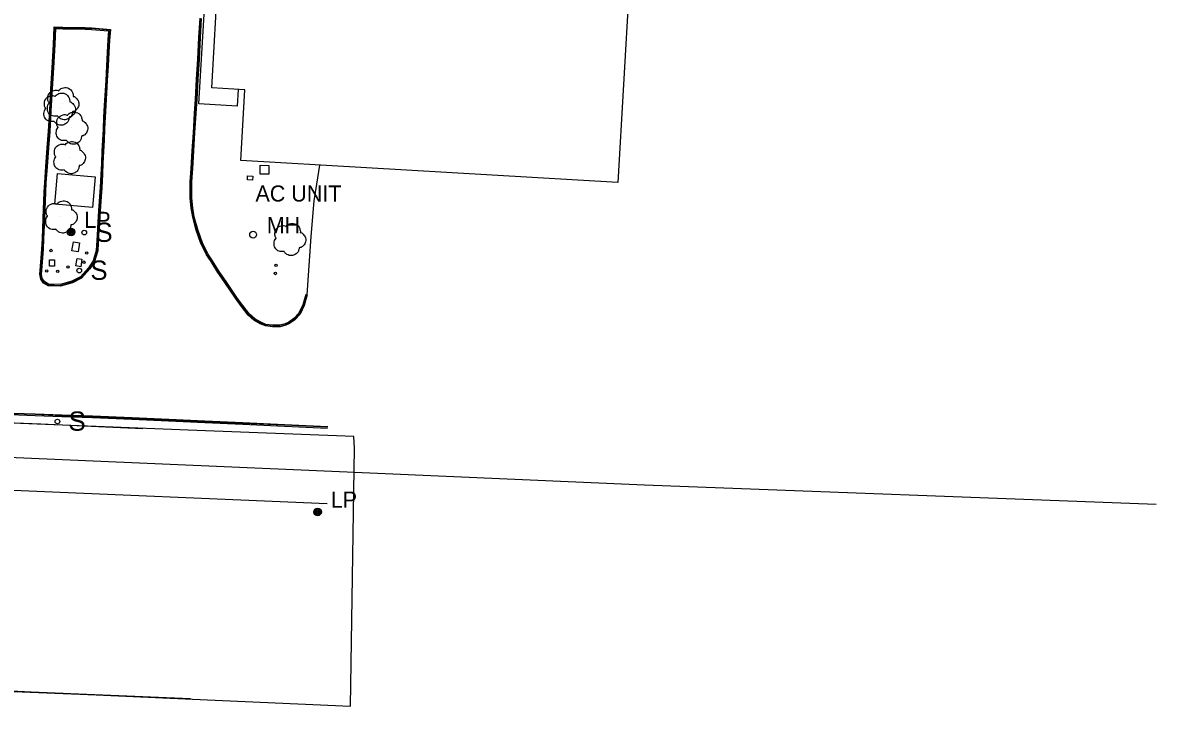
# Model space of a CAD drawing. Extents: x 368532 to 392481, y 10654822 to 10676899.
# Drawn here: x 381961 to 382313.7, y 10658175.1 to 10658387.6 of the extents above; entities that cross this region are included whole.
import ezdxf

# ---------------------------------------------------------------- set-up
doc = ezdxf.new("R2010")
doc.units = 0
for name, color, linetype in [('p_bridge deck', 7, 'Continuous'), ('p_dtm obscured area', 7, 'Continuous'), ('p_railroad rr control', 7, 'Continuous'), ('p_road general road feature', 7, 'Continuous'), ('p_structure building', 7, 'Continuous'), ('p_structure general', 7, 'Continuous'), ('p_structure sign', 7, 'Continuous'), ('p_structure stairs', 7, 'Continuous'), ('p_structure unidentified', 7, 'Continuous'), ('p_structure wall', 7, 'Continuous'), ('p_utility general pole', 7, 'Continuous'), ('p_utility manhole', 7, 'Continuous'), ('p_veg tree', 7, 'Continuous')]:
    doc.layers.add(name, color=color, linetype=linetype)

msp = doc.modelspace()

# ---------------------------------------------------------------- linework, layer by layer
at = {"layer": 'p_bridge deck'}
for p, q in [((382055.75, 10658238.01), (381942.04, 10658242.91)), ((381938.58, 10658180.81), (381963.67, 10658179.66)), ((381963.67, 10658179.66), (382013.28, 10658177.51))]:
    msp.add_line(p, q, dxfattribs=at)
at = {"layer": 'p_dtm obscured area'}
msp.add_lwpolyline([(381919.11, 10658181.32), (381929.94, 10658180.87), (381983.86, 10658178.69), (382013.86, 10658177.34), (382063.01, 10658175.11), (382064.25, 10658255.34), (382064.02, 10658258.98), (382012.49, 10658260.97), (381986.53, 10658261.97), (381955.04, 10658263.2), (381929.64, 10658264.41), (381861.93, 10658267.15), (381843.51, 10658268.78)], dxfattribs=at)
at = {"layer": 'p_railroad rr control'}
msp.add_lwpolyline([(382313.71, 10658237.88), (382154.53, 10658243.89), (382052.47, 10658248.29), (381906.25, 10658254.63), (381800.43, 10658262.22), (381748.32, 10658268.05)], dxfattribs=at)
at = {"layer": 'p_road general road feature'}
for p, q in [((382015.88, 10658383.04), (382016.21, 10658389)), ((382016.03, 10658383.03), (382016.36, 10658388.99)), ((382016.38, 10658383.01), (382016.71, 10658388.97)), ((381970.59, 10658380.85), (381970.86, 10658386.31)), ((381970.74, 10658380.84), (381971, 10658386.16)), ((381970.86, 10658386.31), (381973.54, 10658386.24)), ((381971, 10658386.16), (381973.54, 10658386.09)), ((381971.09, 10658380.83), (381971.34, 10658385.8)), ((381971.34, 10658385.8), (381973.53, 10658385.74)), ((381973.53, 10658385.74), (381976.53, 10658385.68)), ((381973.54, 10658386.24), (381976.54, 10658386.18)), ((381973.54, 10658386.09), (381976.54, 10658386.03)), ((381976.53, 10658385.68), (381980.49, 10658385.6)), ((381976.54, 10658386.18), (381980.5, 10658386.1)), ((381976.54, 10658386.03), (381980.5, 10658385.95)), ((381980.49, 10658385.6), (381982.49, 10658385.55)), ((381980.5, 10658386.1), (381982.54, 10658386.05)), ((381980.5, 10658385.95), (381982.53, 10658385.9)), ((381982.49, 10658385.55), (381987.77, 10658385.06)), ((381982.53, 10658385.9), (381988.14, 10658385.37)), ((381982.54, 10658386.05), (381988.3, 10658385.51)), ((381987.77, 10658385.06), (381987.56, 10658382.27)), ((381988.14, 10658385.37), (381987.91, 10658382.25)), ((381988.3, 10658385.51), (381988.06, 10658382.24)), ((381970.25, 10658373.62), (381970.59, 10658380.85)), ((381970.4, 10658373.61), (381970.74, 10658380.84)), ((381970.75, 10658373.59), (381971.09, 10658380.83)), ((381987.56, 10658382.27), (381987.36, 10658378.39)), ((381987.91, 10658382.25), (381987.71, 10658378.37)), ((381988.06, 10658382.24), (381987.86, 10658378.36)), ((382015.49, 10658376.27), (382015.88, 10658383.04)), ((382015.64, 10658376.26), (382016.03, 10658383.03)), ((382015.99, 10658376.24), (382016.38, 10658383.01)), ((381987.36, 10658378.39), (381987.11, 10658374.22)), ((381987.71, 10658378.37), (381987.46, 10658374.2)), ((381987.86, 10658378.36), (381987.61, 10658374.19)), ((381969.83, 10658367.12), (381970.25, 10658373.62)), ((381969.98, 10658367.11), (381970.4, 10658373.61)), ((381970.33, 10658367.09), (381970.75, 10658373.59)), ((381987.11, 10658374.22), (381986.86, 10658369.65)), ((381987.46, 10658374.2), (381987.21, 10658369.63)), ((381987.61, 10658374.19), (381987.36, 10658369.62)), ((382015.14, 10658370.13), (382015.49, 10658376.27)), ((382015.29, 10658370.12), (382015.64, 10658376.26)), ((382015.64, 10658370.1), (382015.99, 10658376.24)), ((381986.86, 10658369.65), (381986.41, 10658361.9)), ((381987.21, 10658369.63), (381986.76, 10658361.88)), ((382014.78, 10658363.82), (382015.14, 10658370.13)), ((382014.93, 10658363.81), (382015.29, 10658370.12)), ((382015.28, 10658363.79), (382015.64, 10658370.1)), ((381969.44, 10658360.32), (381969.83, 10658367.12)), ((381969.59, 10658360.31), (381969.98, 10658367.11)), ((381969.94, 10658360.29), (381970.33, 10658367.09)), ((381987.36, 10658369.62), (381986.91, 10658361.87)), ((382014.51, 10658359.44), (382014.78, 10658363.82)), ((382014.66, 10658359.43), (382014.93, 10658363.81)), ((382015.01, 10658359.41), (382015.28, 10658363.79)), ((381969.05, 10658353.88), (381969.44, 10658360.32)), ((381969.2, 10658353.87), (381969.59, 10658360.31)), ((381969.55, 10658353.85), (381969.94, 10658360.29)), ((381986.41, 10658361.9), (381986.2, 10658358.29)), ((381986.76, 10658361.88), (381986.55, 10658358.27)), ((381986.91, 10658361.87), (381986.7, 10658358.26)), ((382014.12, 10658353.43), (382014.51, 10658359.44)), ((382014.27, 10658353.42), (382014.66, 10658359.43)), ((382014.62, 10658353.4), (382015.01, 10658359.41)), ((381986.2, 10658358.29), (381986.02, 10658354.51)), ((381986.55, 10658358.27), (381986.37, 10658354.5)), ((381986.7, 10658358.26), (381986.52, 10658354.49)), ((381968.66, 10658348.76), (381969.05, 10658353.88)), ((381968.81, 10658348.75), (381969.2, 10658353.87)), ((381969.16, 10658348.72), (381969.55, 10658353.85)), ((381986.02, 10658354.51), (381985.86, 10658351.1)), ((381986.37, 10658354.5), (381986.21, 10658351.09)), ((381986.52, 10658354.49), (381986.36, 10658351.08)), ((382013.8, 10658347.8), (382014.12, 10658353.43)), ((382013.95, 10658347.79), (382014.27, 10658353.42)), ((382014.3, 10658347.77), (382014.62, 10658353.4)), ((381968.22, 10658342.83), (381968.66, 10658348.76)), ((381968.37, 10658342.82), (381968.81, 10658348.75)), ((381968.72, 10658342.79), (381969.16, 10658348.72)), ((381985.86, 10658351.1), (381985.7, 10658347.65)), ((381986.21, 10658351.09), (381986.05, 10658347.64)), ((381986.36, 10658351.08), (381986.2, 10658347.63)), ((381985.7, 10658347.65), (381985.51, 10658343.85)), ((381986.05, 10658347.64), (381985.86, 10658343.83)), ((381986.2, 10658347.63), (381986.01, 10658343.82)), ((382013.42, 10658342.36), (382013.8, 10658347.8)), ((382013.57, 10658342.35), (382013.95, 10658347.79)), ((382013.92, 10658342.33), (382014.3, 10658347.77)), ((381967.88, 10658337.94), (381968.22, 10658342.83)), ((381968.03, 10658337.93), (381968.37, 10658342.82)), ((381968.38, 10658337.91), (381968.72, 10658342.79)), ((381985.51, 10658343.85), (381985.32, 10658340.53)), ((381985.86, 10658343.83), (381985.67, 10658340.51)), ((381986.01, 10658343.82), (381985.82, 10658340.5)), ((382013.17, 10658338.16), (382013.42, 10658342.36)), ((382013.32, 10658338.16), (382013.57, 10658342.35)), ((382013.67, 10658338.15), (382013.92, 10658342.33)), ((382052.54, 10658337.43), (382053.43, 10658343.37)), ((381967.76, 10658334.92), (381967.88, 10658337.94)), ((381967.91, 10658334.91), (381968.03, 10658337.93)), ((381968.26, 10658334.9), (381968.38, 10658337.91)), ((381985.32, 10658340.53), (381985.11, 10658336.38)), ((381985.67, 10658340.51), (381985.46, 10658336.36)), ((381985.82, 10658340.5), (381985.61, 10658336.35)), ((382013.17, 10658333.17), (382013.17, 10658338.16)), ((382013.32, 10658333.18), (382013.32, 10658338.16)), ((382013.67, 10658333.19), (382013.67, 10658338.15)), ((381967.43, 10658326.8), (381967.76, 10658334.92)), ((381967.58, 10658326.79), (381967.91, 10658334.91)), ((381967.93, 10658326.78), (381968.26, 10658334.9)), ((381985.11, 10658336.38), (381984.84, 10658332.15)), ((381985.46, 10658336.36), (381985.19, 10658332.13)), ((381985.61, 10658336.35), (381985.34, 10658332.12)), ((382051.75, 10658332.3), (382052.54, 10658337.43)), ((381984.84, 10658332.15), (381984.65, 10658329.1)), ((381985.19, 10658332.13), (381985, 10658329.08)), ((381985.34, 10658332.12), (381985.15, 10658329.07)), ((382013.45, 10658330), (382013.17, 10658333.17)), ((382013.6, 10658330.02), (382013.32, 10658333.18)), ((382013.95, 10658330.07), (382013.67, 10658333.19)), ((382050.77, 10658321.22), (382051.75, 10658332.3)), ((381984.65, 10658329.1), (381984.42, 10658325.6)), ((381985, 10658329.08), (381984.77, 10658325.58)), ((381985.15, 10658329.07), (381984.92, 10658325.57)), ((382013.94, 10658327.22), (382013.45, 10658330)), ((382014.09, 10658327.25), (382013.6, 10658330.02)), ((382014.43, 10658327.33), (382013.95, 10658330.07)), ((382015.53, 10658323.34), (382014.43, 10658327.33)), ((381967.16, 10658320.5), (381967.43, 10658326.8)), ((381967.31, 10658320.49), (381967.58, 10658326.79)), ((381967.66, 10658320.47), (381967.93, 10658326.78)), ((381984.42, 10658325.6), (381984.16, 10658321.56)), ((381984.77, 10658325.58), (381984.51, 10658321.54)), ((381984.92, 10658325.57), (381984.66, 10658321.53)), ((382015.05, 10658323.19), (382013.94, 10658327.22)), ((382015.19, 10658323.23), (382014.09, 10658327.25)), ((381966.97, 10658317.26), (381967.16, 10658320.5)), ((381967.12, 10658317.25), (381967.31, 10658320.49)), ((381967.47, 10658317.23), (381967.66, 10658320.47)), ((381984.16, 10658321.56), (381983.88, 10658316.82)), ((381984.51, 10658321.54), (381984.23, 10658316.76)), ((381984.66, 10658321.53), (381984.38, 10658316.73)), ((382016.5, 10658318.98), (382015.05, 10658323.19)), ((382016.64, 10658319.04), (382015.19, 10658323.23)), ((382016.96, 10658319.18), (382015.53, 10658323.34)), ((382049.55, 10658303.02), (382050.77, 10658321.22)), ((381966.52, 10658310.62), (381966.97, 10658317.26)), ((381966.67, 10658310.6), (381967.12, 10658317.25)), ((381967.02, 10658310.56), (381967.47, 10658317.23)), ((381983.88, 10658316.82), (381982.91, 10658313.58)), ((381984.23, 10658316.76), (381983.23, 10658313.42)), ((381984.38, 10658316.73), (381983.37, 10658313.36)), ((382018.25, 10658315.52), (382016.5, 10658318.98)), ((382018.38, 10658315.59), (382016.64, 10658319.04)), ((382018.68, 10658315.77), (382016.96, 10658319.18)), ((381982.91, 10658313.58), (381981.47, 10658311.43)), ((381983.23, 10658313.42), (381981.75, 10658311.21)), ((381983.37, 10658313.36), (381981.87, 10658311.12)), ((382019.62, 10658313.37), (382018.25, 10658315.52)), ((382019.75, 10658313.45), (382018.38, 10658315.59)), ((382020.04, 10658313.64), (382018.68, 10658315.77)), ((382021.74, 10658310.03), (382019.62, 10658313.37)), ((382021.87, 10658310.11), (382019.75, 10658313.45)), ((382022.16, 10658310.3), (382020.04, 10658313.64)), ((381966.33, 10658309.48), (381966.52, 10658310.62)), ((381966.48, 10658309.48), (381966.67, 10658310.6)), ((381966.84, 10658309.49), (381967.02, 10658310.56)), ((381981.47, 10658311.43), (381979.01, 10658308.63)), ((381981.75, 10658311.21), (381979.23, 10658308.35)), ((381981.87, 10658311.12), (381979.32, 10658308.23)), ((382023.9, 10658306.86), (382021.74, 10658310.03)), ((382024.02, 10658306.94), (382021.87, 10658310.11)), ((382024.31, 10658307.14), (382022.16, 10658310.3)), ((381966.63, 10658307.95), (381966.33, 10658309.48)), ((381966.77, 10658308.01), (381966.48, 10658309.48)), ((381967.54, 10658306.69), (381966.63, 10658307.95)), ((381967.64, 10658306.8), (381966.77, 10658308.01)), ((381967.1, 10658308.15), (381966.84, 10658309.49)), ((381967.89, 10658307.07), (381967.1, 10658308.15)), ((381968.92, 10658305.86), (381967.54, 10658306.69)), ((381968.96, 10658306.01), (381967.64, 10658306.8)), ((381969.07, 10658306.35), (381967.89, 10658307.07)), ((381972.69, 10658306.22), (381969.07, 10658306.35)), ((381976.32, 10658307.27), (381972.69, 10658306.22)), ((381976.44, 10658306.94), (381972.73, 10658305.87)), ((381976.5, 10658306.8), (381972.75, 10658305.72)), ((381979.01, 10658308.63), (381976.32, 10658307.27)), ((381979.23, 10658308.35), (381976.44, 10658306.94)), ((381979.32, 10658308.23), (381976.5, 10658306.8)), ((382027.22, 10658301.95), (382023.9, 10658306.86)), ((382027.34, 10658302.04), (382024.02, 10658306.94)), ((382027.63, 10658302.24), (382024.31, 10658307.14)), ((381972.75, 10658305.72), (381968.92, 10658305.86)), ((381972.73, 10658305.87), (381968.96, 10658306.01)), ((382049.07, 10658303.16), (382048.15, 10658299.93)), ((382049.41, 10658303.06), (382048.48, 10658299.8)), ((382049.55, 10658303.02), (382048.62, 10658299.75)), ((382029.1, 10658299.46), (382027.22, 10658301.95)), ((382029.22, 10658299.55), (382027.34, 10658302.04)), ((382029.5, 10658299.76), (382027.63, 10658302.24)), ((382031.2, 10658296.69), (382029.1, 10658299.46)), ((382031.31, 10658296.79), (382029.22, 10658299.55)), ((382031.57, 10658297.03), (382029.5, 10658299.76)), ((382048.15, 10658299.93), (382046.93, 10658297.35)), ((382048.48, 10658299.8), (382047.22, 10658297.15)), ((382048.62, 10658299.75), (382047.35, 10658297.07)), ((382032.93, 10658295.19), (382031.2, 10658296.69)), ((382033.02, 10658295.31), (382031.31, 10658296.79)), ((382033.22, 10658295.6), (382031.57, 10658297.03)), ((382035.12, 10658294.51), (382033.22, 10658295.6)), ((382045.38, 10658295.67), (382043.82, 10658294.55)), ((382046.93, 10658297.35), (382045.38, 10658295.67)), ((382047.22, 10658297.15), (382045.61, 10658295.4)), ((382047.35, 10658297.07), (382045.71, 10658295.29)), ((382034.9, 10658294.06), (382032.93, 10658295.19)), ((382034.97, 10658294.19), (382033.02, 10658295.31)), ((382036.54, 10658293.37), (382034.9, 10658294.06)), ((382036.58, 10658293.52), (382034.97, 10658294.19)), ((382036.67, 10658293.86), (382035.12, 10658294.51)), ((382038.8, 10658293.07), (382036.54, 10658293.37)), ((382038.81, 10658293.22), (382036.58, 10658293.52)), ((382038.83, 10658293.57), (382036.67, 10658293.86)), ((382041.11, 10658293.07), (382038.8, 10658293.07)), ((382041.09, 10658293.22), (382038.81, 10658293.22)), ((382041.04, 10658293.57), (382038.83, 10658293.57)), ((382042.73, 10658294.03), (382041.04, 10658293.57)), ((382042.85, 10658293.7), (382041.09, 10658293.22)), ((382042.9, 10658293.56), (382041.11, 10658293.07)), ((382043.82, 10658294.55), (382042.73, 10658294.03)), ((382044, 10658294.25), (382042.85, 10658293.7)), ((382044.08, 10658294.12), (382042.9, 10658293.56)), ((382045.61, 10658295.4), (382044, 10658294.25)), ((382045.71, 10658295.29), (382044.08, 10658294.12)), ((381954.64, 10658265.89), (381964.89, 10658265.56)), ((381954.65, 10658266.24), (381964.9, 10658265.91)), ((381954.66, 10658266.39), (381964.91, 10658266.06)), ((381964.89, 10658265.56), (381973.18, 10658265.22)), ((381964.9, 10658265.91), (381973.19, 10658265.57)), ((381964.91, 10658266.06), (381973.2, 10658265.72)), ((381973.18, 10658265.22), (381982.71, 10658264.89)), ((381973.19, 10658265.57), (381982.72, 10658265.24)), ((381973.2, 10658265.72), (381982.73, 10658265.39)), ((381982.71, 10658264.89), (381995.03, 10658264.37)), ((381982.72, 10658265.24), (381995.04, 10658264.72)), ((381982.73, 10658265.39), (381995.05, 10658264.87)), ((381995.03, 10658264.37), (382008.72, 10658263.73)), ((381995.04, 10658264.72), (382008.73, 10658264.08)), ((381995.05, 10658264.87), (382008.74, 10658264.23)), ((382008.73, 10658264.08), (382017.73, 10658263.69)), ((382008.74, 10658264.23), (382017.74, 10658263.84)), ((382017.74, 10658263.84), (382029.49, 10658263.34)), ((382008.72, 10658263.73), (382017.72, 10658263.34)), ((382017.72, 10658263.34), (382029.47, 10658262.84)), ((382017.73, 10658263.69), (382029.48, 10658263.19)), ((382029.47, 10658262.84), (382042.5, 10658262.22)), ((382029.48, 10658263.19), (382042.51, 10658262.57)), ((382029.49, 10658263.34), (382042.52, 10658262.72)), ((382042.5, 10658262.22), (382055.91, 10658261.62)), ((382042.51, 10658262.57), (382055.92, 10658261.97)), ((382042.52, 10658262.72), (382055.93, 10658262.12))]:
    msp.add_line(p, q, dxfattribs=at)
at = {"layer": 'p_structure building'}
for points in [[(382146.15, 10658338.01), (382028.91, 10658344.78), (382030.19, 10658366.8), (382019.85, 10658367.4), (382021.87, 10658402.26), (382032.34, 10658401.65), (382034.59, 10658440.56), (382076.59, 10658438.13), (382074.59, 10658403.38), (382149.68, 10658399.04)], [(381971.82, 10658340.79), (381983.56, 10658339.77), (381982.72, 10658330.15), (381970.99, 10658331.18)]]:
    msp.add_lwpolyline(points, close=True, dxfattribs=at)
at = {"layer": 'p_structure general'}
for p, q in [((382034.9, 10658340.59), (382034.96, 10658343.33)), ((382034.96, 10658343.33), (382037.61, 10658343.28)), ((382037.61, 10658343.28), (382037.56, 10658340.54)), ((382037.56, 10658340.54), (382034.9, 10658340.59))]:
    msp.add_line(p, q, dxfattribs=at)
at = {"layer": 'p_structure sign'}
for centre in [(381980.19, 10658322.39), (381978.63, 10658310.58), (381971.84, 10658263.67)]:
    msp.add_circle(centre, 0.713, dxfattribs=at)
at = {"layer": 'p_structure stairs'}
for p, q in [((382015.88, 10658362.38), (382018.53, 10658408.27)), ((382028.03, 10658366.92), (382027.73, 10658361.7)), ((382027.73, 10658361.7), (382015.88, 10658362.38))]:
    msp.add_line(p, q, dxfattribs=at)
at = {"layer": 'p_structure unidentified'}
for p, q in [((382030.93, 10658338.83), (382031.02, 10658340.02)), ((382032.56, 10658338.7), (382030.93, 10658338.83)), ((382031.02, 10658340.02), (382032.65, 10658339.9)), ((382032.65, 10658339.9), (382032.56, 10658338.7)), ((381976.31, 10658316.69), (381976.79, 10658319.55)), ((381976.79, 10658319.55), (381978.72, 10658319.23)), ((381978.72, 10658319.23), (381978.24, 10658316.36)), ((381969.35, 10658311.9), (381969.35, 10658313.93)), ((381969.35, 10658313.93), (381970.96, 10658313.93)), ((381970.96, 10658313.93), (381970.96, 10658311.9)), ((381978.24, 10658316.36), (381976.31, 10658316.69)), ((381977.6, 10658312.01), (381977.96, 10658314.31)), ((381977.96, 10658314.31), (381979.42, 10658314.09)), ((381979.42, 10658314.09), (381979.07, 10658311.78)), ((381970.96, 10658311.9), (381969.35, 10658311.9)), ((381979.07, 10658311.78), (381977.6, 10658312.01))]:
    msp.add_line(p, q, dxfattribs=at)
for centre in [(381969.85, 10658316.81), (381980.09, 10658313.18), (381980.96, 10658316.04), (381968.5, 10658310.48), (381971.92, 10658310.34), (381975.11, 10658311.7), (382039.66, 10658309.68), (382039.86, 10658312.23)]:
    msp.add_circle(centre, 0.375, dxfattribs=at)
at = {"layer": 'p_structure wall'}
for p, q in [((381914.85, 10658265.09), (381966.67, 10658262.92)), ((381966.67, 10658262.92), (381989.06, 10658261.9)), ((381989.06, 10658261.9), (381998.42, 10658261.51))]:
    msp.add_line(p, q, dxfattribs=at)
at = {"layer": 'p_utility general pole'}
for centre, radius in [((381976.09, 10658322.54), 1.19), ((381976.09, 10658322.54), 0.901), ((381976.09, 10658322.54), 0.608), ((381976.09, 10658322.54), 0.337), ((381976.09, 10658322.54), 0.12), ((382052.76, 10658235.56), 1.19), ((382052.76, 10658235.56), 0.901), ((382052.76, 10658235.56), 0.608), ((382052.76, 10658235.56), 0.337), ((382052.76, 10658235.56), 0.12)]:
    msp.add_circle(centre, radius, dxfattribs=at)
at = {"layer": 'p_utility manhole'}
msp.add_circle((382032.71, 10658321.74), 1.05, dxfattribs=at)
at = {"layer": 'p_veg tree'}
for p, q in [((381972.35, 10658360.83), (381972.35, 10658360.83)), ((381973.4, 10658362.53), (381973.4, 10658362.53)), ((381976.17, 10658354.92), (381976.17, 10658354.92)), ((381975.45, 10658345.76), (381975.45, 10658345.76)), ((381972.88, 10658327.31), (381972.88, 10658327.31)), ((382043.99, 10658320.34), (382043.99, 10658320.34))]:
    msp.add_line(p, q, dxfattribs=at)
for points in [[(381971.9, 10658358.65), (381970.34, 10658358.67), (381969.07, 10658359.66), (381968.71, 10658361.12), (381968.83, 10658361.97), (381969.18, 10658362.57), (381969.29, 10658362.68), (381969.23, 10658362.78), (381968.86, 10658363.66), (381969.23, 10658365.56), (381970.83, 10658366.61), (381972.13, 10658366.51), (381972.27, 10658366.46), (381972.34, 10658366.56), (381973.32, 10658367.28), (381974.93, 10658367.39), (381976.28, 10658366.4), (381976.69, 10658365.39), (381976.74, 10658364.84), (381976.73, 10658364.73), (381976.83, 10658364.73), (381977.43, 10658364.42), (381978.25, 10658363.44), (381978.46, 10658361.88), (381977.81, 10658360.65), (381976.85, 10658360.05), (381976.59, 10658359.99), (381976.54, 10658359.94), (381976.53, 10658359.88), (381976.47, 10658359.43), (381976.12, 10658358.51), (381975.18, 10658357.76), (381973.95, 10658357.45), (381972.46, 10658358.02), (381971.88, 10658358.65)], [(381970.84, 10658356.95), (381969.29, 10658356.97), (381968.01, 10658357.96), (381967.65, 10658359.42), (381967.78, 10658360.27), (381968.13, 10658360.88), (381968.23, 10658360.98), (381968.17, 10658361.08), (381967.81, 10658361.97), (381968.18, 10658363.86), (381969.77, 10658364.92), (381971.07, 10658364.81), (381971.21, 10658364.77), (381971.29, 10658364.86), (381972.27, 10658365.58), (381973.88, 10658365.69), (381975.23, 10658364.7), (381975.64, 10658363.69), (381975.69, 10658363.14), (381975.67, 10658363.03), (381975.78, 10658363.03), (381976.37, 10658362.72), (381977.2, 10658361.75), (381977.41, 10658360.19), (381976.76, 10658358.96), (381975.8, 10658358.35), (381975.54, 10658358.29), (381975.49, 10658358.24), (381975.48, 10658358.18), (381975.41, 10658357.73), (381975.07, 10658356.82), (381974.12, 10658356.06), (381972.9, 10658355.75), (381971.4, 10658356.32), (381970.82, 10658356.96)], [(381974.67, 10658351.03), (381973.11, 10658351.06), (381971.84, 10658352.05), (381971.48, 10658353.51), (381971.6, 10658354.36), (381971.96, 10658354.96), (381972.06, 10658355.07), (381972, 10658355.17), (381971.64, 10658356.05), (381972, 10658357.95), (381973.6, 10658359), (381974.9, 10658358.9), (381975.04, 10658358.85), (381975.11, 10658358.95), (381976.09, 10658359.67), (381977.7, 10658359.77), (381979.06, 10658358.79), (381979.46, 10658357.78), (381979.52, 10658357.23), (381979.5, 10658357.12), (381979.6, 10658357.12), (381980.2, 10658356.81), (381981.03, 10658355.83), (381981.23, 10658354.27), (381980.58, 10658353.04), (381979.62, 10658352.43), (381979.36, 10658352.38), (381979.31, 10658352.33), (381979.3, 10658352.26), (381979.24, 10658351.81), (381978.9, 10658350.9), (381977.95, 10658350.15), (381976.72, 10658349.84), (381975.23, 10658350.41), (381974.65, 10658351.04)], [(381973.95, 10658341.88), (381972.39, 10658341.9), (381971.12, 10658342.9), (381970.76, 10658344.35), (381970.88, 10658345.2), (381971.23, 10658345.81), (381971.34, 10658345.91), (381971.28, 10658346.01), (381970.91, 10658346.9), (381971.28, 10658348.79), (381972.88, 10658349.85), (381974.18, 10658349.74), (381974.32, 10658349.7), (381974.39, 10658349.79), (381975.37, 10658350.51), (381976.98, 10658350.62), (381978.33, 10658349.63), (381978.74, 10658348.62), (381978.79, 10658348.07), (381978.78, 10658347.96), (381978.88, 10658347.96), (381979.48, 10658347.65), (381980.3, 10658346.68), (381980.51, 10658345.12), (381979.86, 10658343.89), (381978.9, 10658343.28), (381978.64, 10658343.22), (381978.59, 10658343.17), (381978.58, 10658343.11), (381978.52, 10658342.66), (381978.17, 10658341.75), (381977.23, 10658340.99), (381976, 10658340.68), (381974.51, 10658341.25), (381973.93, 10658341.89)], [(381971.38, 10658323.43), (381969.82, 10658323.45), (381968.55, 10658324.44), (381968.19, 10658325.9), (381968.31, 10658326.75), (381968.67, 10658327.36), (381968.77, 10658327.46), (381968.71, 10658327.56), (381968.35, 10658328.45), (381968.71, 10658330.34), (381970.31, 10658331.39), (381971.61, 10658331.29), (381971.75, 10658331.25), (381971.82, 10658331.34), (381972.8, 10658332.06), (381974.42, 10658332.17), (381975.77, 10658331.18), (381976.17, 10658330.17), (381976.23, 10658329.62), (381976.21, 10658329.51), (381976.31, 10658329.51), (381976.91, 10658329.2), (381977.74, 10658328.23), (381977.94, 10658326.67), (381977.29, 10658325.43), (381976.33, 10658324.83), (381976.07, 10658324.77), (381976.02, 10658324.72), (381976.01, 10658324.66), (381975.95, 10658324.21), (381975.61, 10658323.29), (381974.66, 10658322.54), (381973.43, 10658322.23), (381971.94, 10658322.8), (381971.36, 10658323.43)], [(382042.35, 10658316.51), (382040.8, 10658316.59), (382039.56, 10658317.63), (382039.25, 10658319.1), (382039.41, 10658319.94), (382039.78, 10658320.53), (382039.89, 10658320.64), (382039.83, 10658320.74), (382039.5, 10658321.64), (382039.93, 10658323.52), (382041.57, 10658324.51), (382042.86, 10658324.37), (382043, 10658324.31), (382043.08, 10658324.41), (382044.08, 10658325.09), (382045.7, 10658325.14), (382047.01, 10658324.11), (382047.38, 10658323.08), (382047.42, 10658322.54), (382047.39, 10658322.42), (382047.5, 10658322.42), (382048.08, 10658322.09), (382048.88, 10658321.09), (382049.03, 10658319.52), (382048.33, 10658318.31), (382047.35, 10658317.74), (382047.09, 10658317.69), (382047.04, 10658317.64), (382047.03, 10658317.58), (382046.95, 10658317.13), (382046.57, 10658316.23), (382045.6, 10658315.51), (382044.37, 10658315.25), (382042.89, 10658315.87), (382042.33, 10658316.52)]]:
    msp.add_spline(points, degree=3, dxfattribs=at)

# ---------------------------------------------------------------- texts
at = {"layer": 'p_structure general'}
msp.add_text(' AC UNIT', height=5, dxfattribs=at).set_placement((382031.59, 10658332.05))
at = {"layer": 'p_structure sign'}
for p in [(381983.65, 10658319.49), (381982.09, 10658307.69), (381975.29, 10658260.78)]:
    msp.add_text('S', height=6, dxfattribs=at).set_placement(p)
at = {"layer": 'p_utility general pole'}
for p in [(381980.21, 10658323.84), (382056.88, 10658236.86)]:
    msp.add_text('LP', height=5, dxfattribs=at).set_placement(p)
at = {"layer": 'p_utility manhole'}
msp.add_text('MH', height=5, dxfattribs=at).set_placement((382036.98, 10658322.2))

doc.saveas('drawing.dxf')
